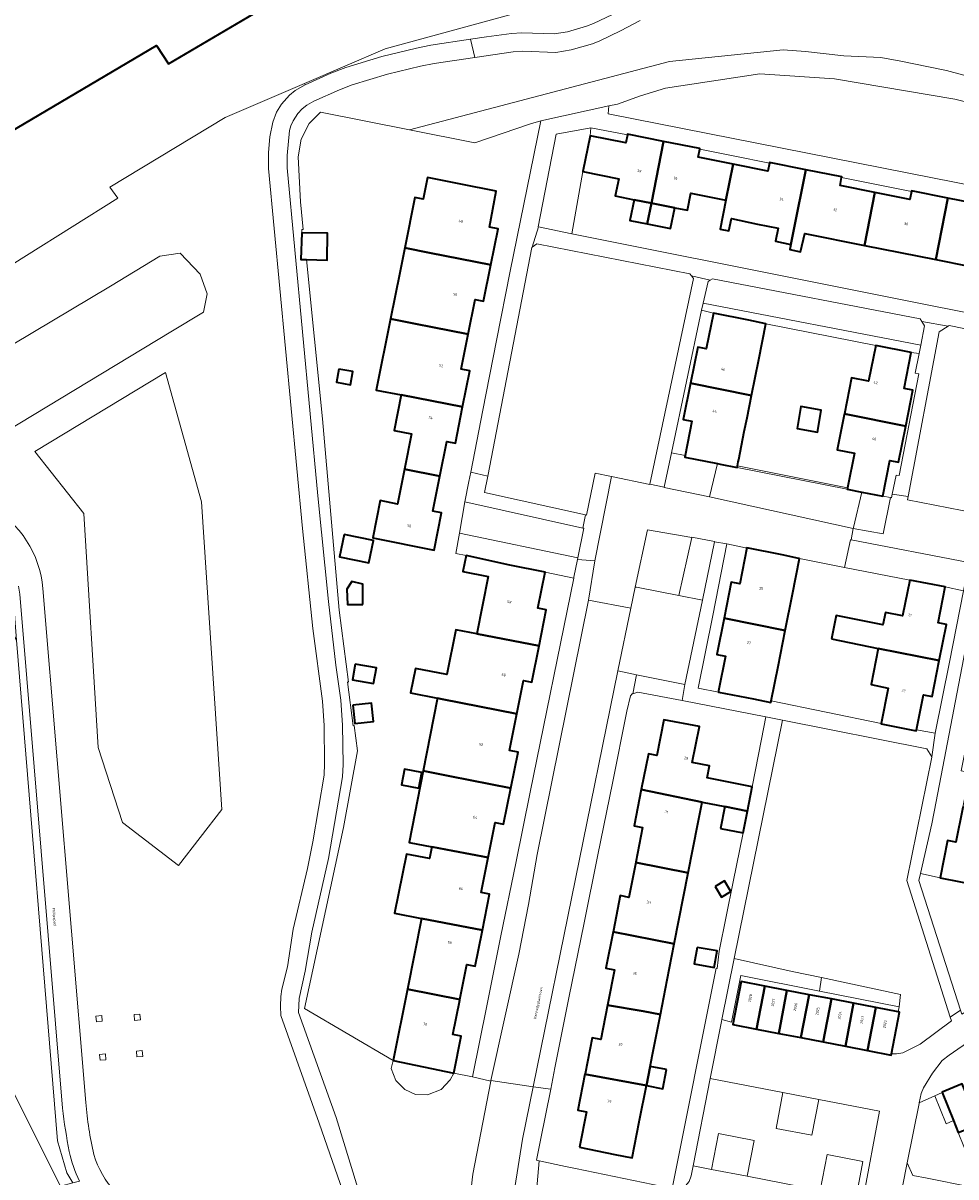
# Model space of a CAD drawing. Header units: metres. Extents: x 197700 to 204338, y 317132 to 325229.
# Tile 1021 of 1056: x 198802 to 198930, y 321686 to 321844. Entities that reach past the tile are written whole.
import ezdxf
from ezdxf.enums import TextEntityAlignment as Align

# ---------------------------------------------------------------- set-up
doc = ezdxf.new("R2010")
doc.units = ezdxf.units.M
for name, color, linetype, lineweight in [('B-WE-GR-BEPLANTING_CULTUUR_BODEMBEDEKKER-GV', 90, 'Continuous', 18), ('B-WE-GR-BEPLANTING_CULTUUR_HEESTERS-GV', 90, 'Continuous', 18), ('B-WE-GR-GROENVOORZIENING-GV', 80, 'Continuous', 18), ('B-WE-IE-TERREINAFSCHEIDING_KUNSTMATIG_HEKWERK-G', 20, 'IE-TERREINAFSCHEIDING-KUNSTMATIG', 18), ('B-WE-IE-TERREINAFSCHEIDING_KUNSTMATIG_MUUR-G', 90, 'IE-TERREINAFSCHEIDING-KUNSTMATIG-DICHT', 18), ('B-WE-KL-ET_HS_LANDELIJK HOOGSPANNINGSNET-GV', 10, 'Continuous', 18), ('B-WE-OG-BEBOUWING-GV', 7, 'Continuous', 35), ('B-WE-OG-BEBOUWING-T18', 10, 'Continuous', 18), ('B-WE-OG-TERREIN_CULTUURSCHEIDING-GV', 7, 'Continuous', 18), ('B-WE-OG-TERREIN_ERF-GV', 7, 'Continuous', 18), ('B-WE-OG-TOPOGRAFIE-T18', 10, 'Continuous', 18), ('B-WE-VH-ONVERHARD-GV', 252, 'Continuous', 18), ('B-WE-VH-VERHARDING_ASFALT-GV', 252, 'Continuous', 18), ('B-WE-VH-VERHARDING_BETONSTRAATSTEEN-GV', 252, 'Continuous', 18), ('B-WE-VH-VERHARDING_SIERBESTRATING-GV', 252, 'Continuous', 18), ('B-WE-VH-VERHARDING_TEGEL-GV', 252, 'Continuous', 18)]:
    doc.layers.add(name, color=color, linetype=linetype, lineweight=lineweight)
doc.styles.add('NLCS-ISO-M200-T18', font='NLCS-ISO.ttf', dxfattribs={"height": 0.36})
doc.linetypes.add('IE-TERREINAFSCHEIDING-KUNSTMATIG', pattern='A,4,[82,NLCS.SHX,S=0.75,R=90,X=0,Y=0],4,-2', length=10)
doc.linetypes.add('IE-TERREINAFSCHEIDING-KUNSTMATIG-DICHT', pattern='A,8,-1,[82,NLCS.SHX,S=0.75,R=90,X=0,Y=0],-1', length=10)

msp = doc.modelspace()

# ---------------------------------------------------------------- linework, layer by layer
at = {"layer": 'B-WE-GR-BEPLANTING_CULTUUR_BODEMBEDEKKER-GV'}
for points in [[(198915.568, 321775.105), (198915.539, 321774.981), (198919.615, 321774.25), (198920.622, 321779.222), (198919.582, 321779.429), (198919.58, 321779.42), (198916.723, 321779.984)], [(198893.395, 321773.752), (198891.646, 321765.79), (198894.858, 321765.165), (198896.504, 321773.14), (198896.512, 321773.179), (198893.404, 321773.793)], [(198915.157, 321773.443), (198914.348, 321769.652), (198923.274, 321767.901), (198928.15, 321766.97), (198930.626, 321766.444), (198931.307, 321769.965), (198931.37, 321770.34), (198915.26, 321773.423)], [(198905.891, 321697.663), (198904.946, 321692.753), (198909.855, 321691.807), (198910.801, 321696.717)], [(198901.012, 321686.177), (198901.957, 321691.087), (198897.047, 321692.032), (198896.102, 321687.123)], [(198915.918, 321683.308), (198916.863, 321688.217), (198911.953, 321689.163), (198911.008, 321684.253)]]:
    msp.add_lwpolyline(points, close=True, dxfattribs=at)
at = {"layer": 'B-WE-GR-BEPLANTING_CULTUUR_HEESTERS-GV'}
for points in [[(198871.542, 321813.537), (198871.496, 321813.501), (198865.434, 321782.136), (198865.004, 321779.911), (198878.826, 321776.845), (198878.957, 321776.816), (198880.156, 321782.551), (198882.385, 321782.097), (198887.655, 321781.025), (198887.662, 321781.058), (198893.637, 321809.236), (198893.359, 321809.601), (198893.141, 321809.887), (198872.147, 321814.012)], [(198901.2, 321803.52), (198903.549, 321803.054), (198918.62, 321800.08), (198923.47, 321799.12), (198924.575, 321798.951), (198924.791, 321800.126), (198894.969, 321805.876), (198894.75, 321804.897), (198896.36, 321804.48)], [(198896.915, 321783.892), (198892.44, 321784.78), (198892.484, 321784.998), (198890.615, 321785.348), (198889.623, 321780.658), (198889.614, 321780.616), (198895.817, 321779.339)], [(198877.242, 321768.322), (198877.73, 321770.722), (198877.781, 321770.972), (198861.551, 321774.339), (198861.062, 321771.55), (198862.47, 321771.3), (198868.45, 321769.95), (198873.29, 321768.99), (198877.216, 321768.192)], [(198911.187, 321713.451), (198921.987, 321711.093), (198921.808, 321709.397), (198921.842, 321709.39), (198921.71, 321708.724), (198921.867, 321708.694), (198920.763, 321702.965), (198921.473, 321702.946), (198922.346, 321703.117), (198924.722, 321704.305), (198928.991, 321707.481), (198928.834, 321707.977), (198922.878, 321726.726), (198926.32, 321743.627), (198926.292, 321743.673), (198925.611, 321744.782), (198905.844, 321748.705), (198905.843, 321748.699), (198899.203, 321716.015), (198907.154, 321714.264)], [(198942.01, 321724.39), (198935.82, 321725.45), (198927.43, 321727.1), (198924.751, 321727.709), (198924.53, 321726.736), (198930.242, 321708.968), (198930.426, 321708.395), (198936.508, 321711.941), (198938.923, 321713.172), (198947.557, 321717.026), (198953.37, 321719.388), (198957.472, 321721.207), (198957, 321721.3), (198948.61, 321722.95)], [(198910.885, 321711.563), (198911.187, 321713.451), (198907.154, 321714.264), (198899.203, 321716.015), (198897.505, 321707.654), (198898.842, 321707.29), (198900.112, 321713.7)], [(198921.808, 321709.397), (198921.987, 321711.093), (198911.187, 321713.451), (198910.885, 321711.563)], [(198860.786, 321700.322), (198852.465, 321702.064), (198852.206, 321700.944), (198852.826, 321699.33), (198854.086, 321698.068), (198855.511, 321697.406), (198857.185, 321697.344), (198859.044, 321698.068), (198860.263, 321699.392)]]:
    msp.add_lwpolyline(points, close=True, dxfattribs=at)
at = {"layer": 'B-WE-GR-GROENVOORZIENING-GV'}
for points in [[(198875.98, 321847.51), (198851.375, 321840.758), (198840.31, 321835.997), (198840.429, 321835.785), (198843.917, 321837.388), (198845.99, 321838.176), (198850.935, 321839.678), (198855.674, 321840.847), (198857.654, 321841.219), (198863.058, 321842.04), (198865.265, 321842.375), (198868.699, 321842.82), (198870.122, 321842.931), (198874.518, 321842.773), (198876.361, 321843.085), (198878.959, 321843.826), (198879.92, 321844.207), (198882.516, 321845.462)], [(198943.978, 321833.537), (198928.304, 321837.744), (198923.602, 321838.714), (198922.064, 321839.025), (198919.331, 321839.563), (198914.219, 321839.791), (198908.983, 321840.387), (198905.928, 321840.587), (198890.366, 321838.994), (198854.695, 321829.643), (198863.666, 321827.866), (198871.295, 321830.447), (198872.713, 321830.851), (198882.022, 321832.938), (198883.239, 321833.133), (198886.384, 321834.302), (198889.798, 321835.355), (198902.747, 321837.288), (198912.969, 321836.606), (198929.44, 321833.82), (198938.167, 321831.701)], [(198794.16, 321710.082), (198806.852, 321684.841), (198808.557, 321685.283), (198808.549, 321685.297), (198807.752, 321686.646), (198806.458, 321691.042), (198800.819, 321759.653), (198799.132, 321762.563), (198798.717, 321765.668)], [(198800.4, 321765.666), (198800.819, 321759.653), (198806.458, 321691.042), (198807.752, 321686.646), (198808.549, 321685.297), (198808.557, 321685.283), (198809.474, 321685.521)], [(198807.148, 321695.515), (198801.279, 321765.977), (198801.134, 321767.081)], [(198837.768, 321403.761), (198836, 321443.162), (198834.52, 321472.286), (198833.665, 321487.683), (198832.733, 321507.388), (198829.262, 321528.952), (198825.75, 321553.878), (198823.641, 321594.156), (198820.432, 321652.817), (198818.953, 321659.809), (198815.584, 321667.519), (198806.852, 321684.841), (198794.16, 321710.082)]]:
    msp.add_lwpolyline(points, dxfattribs=at)
for points in [[(198948.355, 321828.273), (198939.906, 321830.983), (198938.167, 321831.701), (198929.44, 321833.82), (198912.969, 321836.606), (198902.747, 321837.288), (198889.798, 321835.355), (198886.384, 321834.302), (198883.239, 321833.133), (198882.022, 321832.938), (198881.933, 321831.839), (198943.288, 321819.716), (198948.19, 321818.747), (198948.385, 321819.398), (198950.162, 321820.552), (198948.807, 321821.196), (198948.012, 321822.276)], [(198876.95, 321815.386), (198878.48, 321823.9), (198879.46, 321828.81), (198879.582, 321829.885), (198874.824, 321829.018), (198872.348, 321816.331), (198872.371, 321816.326)], [(198784.332, 321790.69), (198784.332, 321788.455), (198791.775, 321785.029), (198795.571, 321785.997), (198821.994, 321801.937), (198826.465, 321804.635), (198826.981, 321807.151), (198826.013, 321809.833), (198823.259, 321812.738), (198820.505, 321812.291), (198813.732, 321808.194)], [(198895.934, 321809.007), (198895.628, 321808.828), (198894.969, 321805.876), (198924.791, 321800.126), (198925.277, 321802.768), (198924.923, 321803.364), (198924.721, 321803.705), (198896.253, 321809.193)], [(198928.524, 321802.71), (198927.304, 321801.928), (198923.045, 321779.35), (198922.965, 321778.924), (198939.84, 321775.642), (198939.907, 321775.973), (198944.509, 321798.596), (198944.373, 321798.849), (198943.914, 321799.708), (198928.677, 321802.808)], [(198810.058, 321777.05), (198812.028, 321744.943), (198815.377, 321734.701), (198823.059, 321728.791), (198828.968, 321736.473), (198826.21, 321778.626), (198821.286, 321796.354), (198803.361, 321785.52)], [(198877.781, 321770.972), (198878.604, 321775.02), (198878.474, 321775.049), (198862.302, 321778.618), (198861.551, 321774.339)], [(198891.646, 321765.79), (198885.819, 321766.924), (198885.639, 321766.959), (198885.049, 321764.066), (198883.283, 321755.451), (198885.81, 321754.938), (198892.468, 321753.588), (198894.858, 321765.165)], [(198929.277, 321693.812), (198928.25, 321693.389), (198926.712, 321697.189), (198924.584, 321696.239), (198924.57, 321696.172), (198922.939, 321688.035), (198923.694, 321686.293), (198925.682, 321685.912), (198931.562, 321684.719), (198932.13, 321684.67), (198933.013, 321684.514), (198929.931, 321692.182)]]:
    msp.add_lwpolyline(points, close=True, dxfattribs=at)
for points in [[(198808.066, 321689.574, -0.0176307), (198807.148, 321695.515)], [(198809.474, 321685.521, -0.0655414), (198808.066, 321689.574)]]:
    msp.add_lwpolyline(points, format="xyb", dxfattribs=at)
at = {"layer": 'B-WE-IE-TERREINAFSCHEIDING_KUNSTMATIG_HEKWERK-G'}
for points in [[(198872.713, 321830.851), (198882.022, 321832.938)], [(198879.46, 321828.81), (198879.582, 321829.885)], [(198876.95, 321815.386), (198878.48, 321823.9)], [(198777.134, 321796.695), (198814.75, 321820.252)], [(198944.919, 321801.796), (198876.95, 321815.386)], [(198903.549, 321803.054), (198918.62, 321800.08)], [(198914.752, 321780.54), (198899.663, 321783.565)], [(198901.672, 321739.567), (198902.962, 321746.088)], [(198899.083, 321726.55), (198900.424, 321733.257)], [(198897.173, 321717.018), (198899.083, 321726.55)], [(198890.71, 321684.523), (198896.724, 321714.707)], [(198860.786, 321700.322), (198863.321, 321699.836)]]:
    msp.add_lwpolyline(points, dxfattribs=at)
at = {"layer": 'B-WE-IE-TERREINAFSCHEIDING_KUNSTMATIG_MUUR-G'}
for points in [[(198908.159, 321770.866), (198914.348, 321769.652)], [(198904.279, 321751.361), (198919.352, 321748.249)]]:
    msp.add_lwpolyline(points, dxfattribs=at)
at = {"layer": 'B-WE-KL-ET_HS_LANDELIJK HOOGSPANNINGSNET-GV'}
for points in [[(198811.726, 321708.148), (198811.798, 321707.352), (198812.595, 321707.423), (198812.523, 321708.22)], [(198816.954, 321708.34), (198817.025, 321707.543), (198817.822, 321707.616), (198817.75, 321708.412)], [(198812.235, 321702.884), (198812.307, 321702.088), (198813.103, 321702.16), (198813.032, 321702.957)], [(198817.271, 321703.331), (198817.343, 321702.533), (198818.14, 321702.606), (198818.068, 321703.402)]]:
    msp.add_lwpolyline(points, close=True, dxfattribs=at)
at = {"layer": 'B-WE-OG-BEBOUWING-GV'}
msp.add_lwpolyline([(198780.575, 321817.909), (198820.03, 321841.17), (198821.69, 321838.69), (198834.865, 321846.46), (198824.43, 321864.23), (198823.88, 321863.91), (198813.94, 321880.76), (198814.49, 321881.08), (198796.203, 321911.833)], dxfattribs=at)
for points in [[(198887.871, 321819.584), (198889.54, 321828.051), (198884.59, 321829.04), (198884.573, 321828.955), (198884.35, 321827.84), (198879.46, 321828.81), (198878.48, 321823.9), (198883.38, 321822.93), (198882.91, 321820.57), (198885.489, 321820.057)], [(198899.056, 321824.921), (198894.27, 321825.88), (198894.481, 321826.965), (198894.5, 321827.06), (198889.54, 321828.051), (198887.871, 321819.584), (198891.066, 321818.949), (198892.82, 321818.6), (198893.29, 321820.95), (198898.08, 321820.001)], [(198909.029, 321824.155), (198904.06, 321825.15), (198904.044, 321825.07), (198903.82, 321823.97), (198899.056, 321824.921), (198898.08, 321820.001), (198897.291, 321816.025), (198898.47, 321815.791), (198898.823, 321817.461), (198902.41, 321816.7), (198905.256, 321816.136), (198904.887, 321814.353), (198906.966, 321813.923), (198907.341, 321815.723)], [(198918.501, 321821.046), (198913.72, 321822), (198913.931, 321823.075), (198913.95, 321823.17), (198909.029, 321824.155), (198907.341, 321815.723), (198906.966, 321813.923), (198906.824, 321813.221), (198908.304, 321812.921), (198908.881, 321815.418), (198917.061, 321813.796)], [(198854.063, 321813.438), (198857.45, 321812.78), (198865.86, 321811.13), (198866.84, 321816.07), (198865.67, 321816.3), (198866.61, 321821.23), (198861.75, 321822.19), (198857.17, 321823.1), (198856.58, 321820.11), (198855.43, 321820.34)], [(198926.832, 321811.859), (198928.51, 321820.271), (198923.52, 321821.27), (198923.5, 321821.169), (198923.29, 321820.09), (198918.501, 321821.046), (198917.061, 321813.796)], [(198885.489, 321820.057), (198884.922, 321817.204), (198887.304, 321816.731), (198887.871, 321819.584)], [(198887.304, 321816.731), (198890.501, 321816.095), (198891.066, 321818.949), (198887.871, 321819.584)], [(198937.969, 321817.157), (198933.18, 321818.11), (198933.392, 321819.197), (198933.41, 321819.29), (198928.51, 321820.271), (198926.832, 321811.859), (198931.385, 321810.956), (198931.09, 321809.46), (198936.05, 321808.47), (198936.827, 321812.316), (198937.01, 321812.28)], [(198840.587, 321811.847), (198843.438, 321811.763), (198843.464, 321815.45), (198839.934, 321815.494), (198839.822, 321811.871)], [(198854.063, 321813.438), (198853.39, 321810.04), (198852.113, 321803.716), (198855.52, 321803.043), (198857.87, 321802.58), (198862.758, 321801.599), (198863.7, 321806.39), (198864.87, 321806.16), (198865.86, 321811.13), (198857.45, 321812.78)], [(198861.983, 321791.643), (198862.97, 321796.58), (198861.8, 321796.82), (198862.758, 321801.599), (198857.87, 321802.58), (198855.52, 321803.043), (198852.113, 321803.716), (198850.139, 321793.945), (198853.587, 321793.319)], [(198901.589, 321793.22), (198902.57, 321798.14), (198903.549, 321803.054), (198901.2, 321803.52), (198896.36, 321804.48), (198895.39, 321799.59), (198894.22, 321799.83), (198893.231, 321794.882)], [(198914.314, 321790.691), (198922.718, 321789), (198923.69, 321793.94), (198922.52, 321794.18), (198923.47, 321799.12), (198918.62, 321800.08), (198917.63, 321795.16), (198915.31, 321795.63)], [(198845.008, 321796.841), (198844.696, 321795.022), (198846.633, 321794.689), (198846.945, 321796.508)], [(198893.231, 321794.882), (198892.24, 321789.92), (198893.42, 321789.69), (198892.484, 321784.998), (198892.44, 321784.78), (198896.915, 321783.892), (198897.28, 321783.82), (198899.621, 321783.356), (198899.663, 321783.565), (198899.769, 321784.098), (198899.835, 321784.43), (198900.6, 321788.26), (198900.98, 321790.166), (198901.589, 321793.22)], [(198858.88, 321782.138), (198859.83, 321786.91), (198861, 321786.68), (198861.983, 321791.643), (198853.587, 321793.319), (198852.61, 321788.4), (198854.96, 321787.94), (198854.004, 321783.131)], [(198910.656, 321788.425), (198911.15, 321791.211), (198908.355, 321791.706), (198907.822, 321788.693), (198910.616, 321788.198)], [(198922.718, 321789), (198914.314, 321790.691), (198914.291, 321790.578), (198913.732, 321787.805), (198913.32, 321785.76), (198915.69, 321785.29), (198914.751, 321780.538), (198914.723, 321780.397), (198914.72, 321780.38), (198916.723, 321779.984), (198919.58, 321779.42), (198919.582, 321779.429), (198920.55, 321784.32), (198921.749, 321784.08), (198921.75, 321784.08)], [(198854.004, 321783.131), (198853.05, 321778.33), (198850.7, 321778.8), (198849.69, 321773.71), (198858.09, 321772.01), (198859.1, 321777.12), (198857.92, 321777.35), (198858.88, 321782.138)], [(198845.739, 321774.154), (198845.108, 321771.111), (198849.156, 321770.272), (198849.787, 321773.315)], [(198908.159, 321770.866), (198908.057, 321770.887), (198905.81, 321771.36), (198900.96, 321772.31), (198899.98, 321767.4), (198898.81, 321767.63), (198897.822, 321762.692), (198906.205, 321761.021), (198907.19, 321765.97)], [(198863.925, 321760.558), (198872.48, 321758.88), (198873.46, 321763.83), (198872.31, 321764.06), (198873.29, 321768.99), (198868.45, 321769.95), (198862.47, 321771.3), (198862.03, 321769.1), (198865.5, 321768.4)], [(198848.329, 321764.573), (198848.311, 321767.349), (198846.809, 321767.701), (198846.111, 321766.663), (198846.189, 321764.581)], [(198912.56, 321759.87), (198918.958, 321758.54), (198927.33, 321756.879), (198928.32, 321761.8), (198927.16, 321762.04), (198928.15, 321766.97), (198923.274, 321767.901), (198922.29, 321763), (198919.94, 321763.47), (198919.607, 321761.798), (198913.18, 321763.051)], [(198897.822, 321762.692), (198896.83, 321757.73), (198898.02, 321757.49), (198897.073, 321752.724), (198897.04, 321752.56), (198901.88, 321751.61), (198904.236, 321751.148), (198904.279, 321751.361), (198905.22, 321756.07), (198906.205, 321761.021)], [(198872.48, 321758.88), (198863.925, 321760.558), (198861.07, 321761.095), (198859.84, 321754.95), (198855.533, 321755.809), (198854.866, 321752.465), (198858.55, 321751.73), (198859.17, 321751.6), (198869.414, 321749.56), (198870.33, 321754.16), (198871.49, 321753.92)], [(198918.958, 321758.54), (198917.97, 321753.58), (198920.32, 321753.11), (198919.352, 321748.249), (198919.34, 321748.19), (198924.17, 321747.24), (198924.195, 321747.365), (198925.16, 321752.17), (198926.34, 321751.93), (198927.33, 321756.879)], [(198847.275, 321756.4), (198846.891, 321754.222), (198849.784, 321753.711), (198850.168, 321755.89)], [(198860.25, 321741.05), (198868.583, 321739.383), (198869.58, 321744.34), (198868.42, 321744.57), (198869.37, 321749.339), (198869.414, 321749.56), (198859.17, 321751.6), (198858.55, 321751.73), (198858.51, 321751.531), (198856.56, 321741.76)], [(198846.944, 321750.769), (198847.229, 321748.258), (198849.772, 321748.547), (198849.487, 321751.058)], [(198886.472, 321739.18), (198894.837, 321737.461), (198897.926, 321736.85), (198901.014, 321736.239), (198901.672, 321739.567), (198895.495, 321740.789), (198895.82, 321742.43), (198893.47, 321742.9), (198894.45, 321747.85), (198889.59, 321748.76), (198888.62, 321743.88), (198887.45, 321744.11)], [(198856.396, 321741.525), (198854.036, 321741.984), (198853.618, 321739.834), (198855.978, 321739.375)], [(198857.786, 321731.326), (198860.65, 321730.81), (198865.48, 321729.872), (198866.44, 321734.67), (198867.6, 321734.44), (198868.583, 321739.383), (198860.25, 321741.05), (198856.56, 321741.76), (198854.683, 321731.958)], [(198894.837, 321737.461), (198886.472, 321739.18), (198885.49, 321734.23), (198886.66, 321733.99), (198885.722, 321729.241), (198885.713, 321729.193), (198892.919, 321727.77), (198894.247, 321734.479)], [(198897.336, 321733.868), (198900.424, 321733.257), (198901.014, 321736.239), (198897.926, 321736.85)], [(198935.82, 321725.45), (198942.01, 321724.39), (198942.546, 321727.085), (198942.663, 321727.676), (198940.911, 321728.024), (198940.644, 321728.077), (198938.385, 321728.526), (198936.491, 321728.902), (198936.81, 321730.54), (198936.588, 321730.584), (198934.43, 321731.01), (198935.386, 321735.801), (198930.549, 321736.759), (198930.547, 321736.747), (198929.6, 321731.99), (198928.43, 321732.22), (198927.43, 321727.1)], [(198865.48, 321729.872), (198860.65, 321730.81), (198857.786, 321731.326), (198857.46, 321729.73), (198854.28, 321730.36), (198852.65, 321722.25), (198856.36, 321721.54), (198864.701, 321719.933), (198865.69, 321724.87), (198864.53, 321725.1)], [(198890.996, 321718.051), (198892.919, 321727.77), (198885.713, 321729.193), (198884.77, 321724.42), (198883.6, 321724.65), (198882.661, 321719.875), (198882.626, 321719.699)], [(198896.61, 321725.907), (198897.494, 321724.447), (198898.753, 321725.209), (198897.869, 321726.669)], [(198864.701, 321719.933), (198856.36, 321721.54), (198854.416, 321711.819), (198861.6, 321710.4), (198862.56, 321715.2), (198863.71, 321714.97), (198864.655, 321719.706)], [(198890.996, 321718.051), (198882.626, 321719.699), (198881.64, 321714.69), (198882.8, 321714.47), (198881.897, 321709.878), (198881.854, 321709.661), (198886.74, 321708.81), (198889.093, 321708.378), (198890.02, 321713.12)], [(198894.137, 321717.561), (198893.736, 321715.293), (198896.468, 321714.814), (198896.868, 321717.08)], [(198852.465, 321702.064), (198860.786, 321700.322), (198861.81, 321705.41), (198860.65, 321705.64), (198861.586, 321710.329), (198861.6, 321710.4), (198854.416, 321711.819)], [(198902.273, 321706.356), (198903.405, 321712.248), (198900.159, 321712.873), (198899.025, 321706.981)], [(198903.405, 321712.248), (198902.273, 321706.356), (198905.314, 321705.77), (198906.445, 321711.663)], [(198908.357, 321705.184), (198909.495, 321711.076), (198906.445, 321711.663), (198905.314, 321705.77)], [(198909.495, 321711.076), (198908.357, 321705.184), (198911.407, 321704.597), (198912.539, 321710.49)], [(198914.448, 321704.012), (198915.58, 321709.904), (198912.539, 321710.49), (198911.407, 321704.597)], [(198878.76, 321700.19), (198887.176, 321698.629), (198887.694, 321701.247), (198888.15, 321703.55), (198889.093, 321708.378), (198886.74, 321708.81), (198881.854, 321709.661), (198880.92, 321704.91), (198879.74, 321705.14), (198878.771, 321700.247)], [(198917.491, 321703.426), (198918.621, 321709.319), (198915.58, 321709.904), (198914.448, 321704.012)], [(198917.491, 321703.426), (198920.732, 321702.802), (198920.763, 321702.965), (198921.867, 321708.694), (198921.71, 321708.724), (198918.621, 321709.319)], [(198889.929, 321700.805), (198887.694, 321701.247), (198887.176, 321698.629), (198889.411, 321698.187)], [(198878, 321690.15), (198882.85, 321689.18), (198885.217, 321688.707), (198886.19, 321693.65), (198886.198, 321693.688), (198886.233, 321693.869), (198887.176, 321698.629), (198878.76, 321700.19), (198877.78, 321695.24), (198878.96, 321695)], [(198932.749, 321693.301), (198930.453, 321698.844), (198927.713, 321697.71), (198927.738, 321697.647), (198929.277, 321693.812), (198929.931, 321692.182)]]:
    msp.add_lwpolyline(points, close=True, dxfattribs=at)
at = {"layer": 'B-WE-OG-TERREIN_CULTUURSCHEIDING-GV'}
for points in [[(198886.337, 321844.626), (198883.651, 321843.21), (198880.798, 321841.832), (198879.784, 321841.431), (198876.881, 321840.603), (198874.767, 321840.243), (198870.22, 321840.406), (198868.909, 321840.307), (198863.665, 321839.545), (198858.111, 321838.738), (198856.209, 321838.38), (198851.69, 321837.268)], [(198862.615, 321679.761), (198863.388, 321686.452), (198865.848, 321699.225), (198863.321, 321699.836), (198860.786, 321700.322), (198860.263, 321699.392), (198859.044, 321698.068), (198857.185, 321697.344), (198855.511, 321697.406), (198854.086, 321698.068), (198852.826, 321699.33), (198852.206, 321700.944), (198852.465, 321702.064), (198840.321, 321709.17), (198845.669, 321734), (198847.57, 321744.496), (198847.118, 321747.979), (198846.964, 321747.953), (198846.206, 321753.941), (198846.348, 321753.911), (198845.065, 321763.791), (198842.794, 321789.995), (198840.587, 321811.847), (198839.822, 321811.871), (198839.934, 321815.494), (198839.949, 321815.971), (198840.145, 321815.965), (198839.752, 321819.774), (198839.47, 321825.93), (198839.85, 321828.35), (198840.97, 321830.49), (198842.49, 321832.06), (198854.695, 321829.643), (198890.366, 321838.994), (198905.928, 321840.587), (198908.983, 321840.387), (198914.219, 321839.791), (198919.331, 321839.563), (198922.064, 321839.025), (198923.602, 321838.714), (198928.304, 321837.744), (198943.978, 321833.537)], [(198851.69, 321837.268), (198846.827, 321835.792), (198845.096, 321835.135), (198841.618, 321833.553), (198840.63, 321833.002), (198840.012, 321832.52), (198839.416, 321831.861), (198838.755, 321830.875), (198838.433, 321830.186), (198838.283, 321829.558), (198837.938, 321826.112), (198837.922, 321824.438), (198842.136, 321779.471), (198843.591, 321764.971), (198844.623, 321756.234), (198845.307, 321751.453), (198845.512, 321748.008), (198845.597, 321742.621), (198845.515, 321740.938), (198843.588, 321729.739), (198841.304, 321719.635), (198840.396, 321714.306), (198839.585, 321710.548), (198839.51, 321708.652), (198844.635, 321694.254), (198851.467, 321672.036)], [(198849.901, 321671.663), (198842.329, 321693.466), (198837.063, 321708.207), (198837.016, 321709.522), (198837.076, 321710.837), (198837.211, 321711.835), (198837.975, 321714.881), (198838.781, 321720.065), (198840.722, 321728.378), (198841.471, 321732.047), (198842.997, 321741.159), (198843.077, 321742.785), (198842.99, 321747.979), (198842.787, 321751.299), (198841.443, 321761.259), (198840.021, 321774.964), (198835.399, 321824.342), (198835.368, 321826.539), (198835.556, 321828.685), (198835.962, 321830.67), (198836.469, 321832.035), (198837.146, 321833.142), (198838.278, 321834.399), (198839.059, 321835.01), (198840.429, 321835.785), (198840.31, 321835.997), (198829.44, 321831.32), (198813.641, 321821.793), (198814.75, 321820.252), (198777.134, 321796.695)], [(198804.46, 321766.741), (198810.329, 321696.279)]]:
    msp.add_lwpolyline(points, dxfattribs=at)
for points in [[(198784.332, 321790.69), (198813.732, 321808.194), (198820.505, 321812.291), (198823.259, 321812.738), (198826.013, 321809.833), (198826.981, 321807.151), (198826.465, 321804.635), (198821.994, 321801.937), (198795.571, 321785.997), (198791.775, 321785.029), (198784.332, 321788.455)], [(198810.058, 321777.05), (198803.361, 321785.52), (198821.286, 321796.354), (198826.21, 321778.626), (198828.968, 321736.473), (198823.059, 321728.791), (198815.377, 321734.701), (198812.028, 321744.943)], [(198811.726, 321708.148), (198812.523, 321708.22), (198812.595, 321707.423), (198811.798, 321707.352)], [(198816.954, 321708.34), (198817.75, 321708.412), (198817.822, 321707.616), (198817.025, 321707.543)], [(198812.235, 321702.884), (198813.032, 321702.957), (198813.103, 321702.16), (198812.307, 321702.088)], [(198817.271, 321703.331), (198818.068, 321703.402), (198818.14, 321702.606), (198817.343, 321702.533)]]:
    msp.add_lwpolyline(points, close=True, dxfattribs=at)
for points in [[(198797.178, 321778.045, -0.2491575), (198804.46, 321766.741)], [(198810.329, 321696.279, 0.0343369), (198811.433, 321689.168)], [(198811.433, 321689.168, 0.1187495), (198814.391, 321684.059)]]:
    msp.add_lwpolyline(points, format="xyb", dxfattribs=at)
at = {"layer": 'B-WE-OG-TERREIN_ERF-GV'}
for points in [[(198777.134, 321796.695), (198814.75, 321820.252), (198813.641, 321821.793), (198829.44, 321831.32), (198840.31, 321835.997), (198851.375, 321840.758), (198875.98, 321847.51), (198912.479, 321873.405), (198892.064, 321902.529), (198886.687, 321904.841), (198886.652, 321904.892), (198877.318, 321918.37), (198869.903, 321928.717), (198863.377, 321934.617), (198844.712, 321951.546), (198840.529, 321954.242), (198821.01, 321965.518), (198818.032, 321967.068), (198804.306, 321974.72), (198800.067, 321976.563)], [(198796.203, 321911.833), (198814.49, 321881.08), (198813.94, 321880.76), (198823.88, 321863.91), (198824.43, 321864.23), (198834.865, 321846.46), (198821.69, 321838.69), (198820.03, 321841.17), (198780.575, 321817.909)], [(198931.385, 321810.956), (198926.832, 321811.859), (198917.061, 321813.796), (198908.881, 321815.418), (198908.304, 321812.921), (198906.824, 321813.221), (198906.966, 321813.923), (198904.887, 321814.353), (198905.256, 321816.136), (198902.41, 321816.7), (198898.823, 321817.461), (198898.47, 321815.791), (198897.291, 321816.025), (198898.08, 321820.001), (198893.29, 321820.95), (198892.82, 321818.6), (198891.066, 321818.949), (198890.501, 321816.095), (198887.304, 321816.731), (198884.922, 321817.204), (198885.489, 321820.057), (198882.91, 321820.57), (198883.38, 321822.93), (198878.48, 321823.9), (198876.95, 321815.386), (198944.919, 321801.796)]]:
    msp.add_lwpolyline(points, dxfattribs=at)
for points in [[(198863.104, 321782.718), (198864.764, 321791.221), (198866.639, 321800.75), (198868.508, 321810.26), (198872.713, 321830.851), (198871.295, 321830.447), (198863.666, 321827.866), (198854.695, 321829.643), (198842.49, 321832.06), (198840.97, 321830.49), (198839.85, 321828.35), (198839.47, 321825.93), (198839.752, 321819.774), (198840.145, 321815.965), (198839.949, 321815.971), (198839.934, 321815.494), (198843.464, 321815.45), (198843.438, 321811.763), (198840.587, 321811.847), (198842.794, 321789.995), (198845.065, 321763.791), (198846.348, 321753.911), (198846.206, 321753.941), (198846.964, 321747.953), (198847.118, 321747.979), (198847.57, 321744.496), (198845.669, 321734), (198840.321, 321709.17), (198852.465, 321702.064), (198854.416, 321711.819), (198856.36, 321721.54), (198852.65, 321722.25), (198854.28, 321730.36), (198857.46, 321729.73), (198857.786, 321731.326), (198854.683, 321731.958), (198856.56, 321741.76), (198858.51, 321751.531), (198858.55, 321751.73), (198854.866, 321752.465), (198855.533, 321755.809), (198859.84, 321754.95), (198861.07, 321761.095), (198863.925, 321760.558), (198865.5, 321768.4), (198862.03, 321769.1), (198862.47, 321771.3), (198861.062, 321771.55), (198861.551, 321774.339), (198862.302, 321778.618), (198862.853, 321781.43)], [(198879.46, 321828.81), (198884.35, 321827.84), (198884.573, 321828.955), (198879.582, 321829.885)], [(198899.056, 321824.921), (198903.82, 321823.97), (198904.044, 321825.07), (198899.07, 321826.055), (198894.481, 321826.965), (198894.27, 321825.88)], [(198862.758, 321801.599), (198861.8, 321796.82), (198862.97, 321796.58), (198861.983, 321791.643), (198861, 321786.68), (198859.83, 321786.91), (198858.88, 321782.138), (198857.92, 321777.35), (198859.1, 321777.12), (198858.09, 321772.01), (198849.69, 321773.71), (198850.7, 321778.8), (198853.05, 321778.33), (198854.004, 321783.131), (198854.96, 321787.94), (198852.61, 321788.4), (198853.587, 321793.319), (198850.139, 321793.945), (198852.113, 321803.716), (198853.39, 321810.04), (198854.063, 321813.438), (198855.43, 321820.34), (198856.58, 321820.11), (198857.17, 321823.1), (198861.75, 321822.19), (198866.61, 321821.23), (198865.67, 321816.3), (198866.84, 321816.07), (198865.86, 321811.13), (198864.87, 321806.16), (198863.7, 321806.39)], [(198918.501, 321821.046), (198923.29, 321820.09), (198923.5, 321821.169), (198913.931, 321823.075), (198913.72, 321822)], [(198890.615, 321785.348), (198892.484, 321784.998), (198893.42, 321789.69), (198892.24, 321789.92), (198893.231, 321794.882), (198894.22, 321799.83), (198895.39, 321799.59), (198896.36, 321804.48), (198894.75, 321804.897)], [(198902.57, 321798.14), (198901.589, 321793.22), (198900.98, 321790.166), (198900.6, 321788.26), (198899.835, 321784.43), (198899.769, 321784.098), (198899.663, 321783.565), (198899.621, 321783.356), (198914.72, 321780.38), (198914.723, 321780.397), (198914.751, 321780.538), (198915.69, 321785.29), (198913.32, 321785.76), (198913.732, 321787.805), (198914.291, 321790.578), (198914.314, 321790.691), (198915.31, 321795.63), (198917.63, 321795.16), (198918.62, 321800.08), (198903.549, 321803.054)], [(198845.008, 321796.841), (198846.945, 321796.508), (198846.633, 321794.689), (198844.696, 321795.022)], [(198911.15, 321791.211), (198910.656, 321788.425), (198910.616, 321788.198), (198907.822, 321788.693), (198908.355, 321791.706)], [(198845.739, 321774.154), (198849.787, 321773.315), (198849.156, 321770.272), (198845.108, 321771.111)], [(198898.194, 321772.87), (198896.274, 321763.06), (198894.294, 321753.1), (198897.04, 321752.56), (198897.073, 321752.724), (198898.02, 321757.49), (198896.83, 321757.73), (198897.822, 321762.692), (198898.81, 321767.63), (198899.98, 321767.4), (198900.96, 321772.31), (198900.768, 321772.349)], [(198918.958, 321758.54), (198912.56, 321759.87), (198913.18, 321763.051), (198919.607, 321761.798), (198919.94, 321763.47), (198922.29, 321763), (198923.274, 321767.901), (198914.348, 321769.652), (198908.159, 321770.866), (198907.19, 321765.97), (198906.205, 321761.021), (198905.22, 321756.07), (198904.279, 321751.361), (198919.352, 321748.249), (198920.32, 321753.11), (198917.97, 321753.58)], [(198861.586, 321710.329), (198860.65, 321705.64), (198861.81, 321705.41), (198860.786, 321700.322), (198863.321, 321699.836), (198865.296, 321709.554), (198867.245, 321719.147), (198869.27, 321729.103), (198871.249, 321738.835), (198877.216, 321768.192), (198873.29, 321768.99), (198872.31, 321764.06), (198873.46, 321763.83), (198872.48, 321758.88), (198871.49, 321753.92), (198870.33, 321754.16), (198869.414, 321749.56), (198869.37, 321749.339), (198868.42, 321744.57), (198869.58, 321744.34), (198868.583, 321739.383), (198867.6, 321734.44), (198866.44, 321734.67), (198865.48, 321729.872), (198864.53, 321725.1), (198865.69, 321724.87), (198864.701, 321719.933), (198864.655, 321719.706), (198863.71, 321714.97), (198862.56, 321715.2), (198861.6, 321710.4)], [(198848.329, 321764.573), (198846.189, 321764.581), (198846.111, 321766.663), (198846.809, 321767.701), (198848.311, 321767.349)], [(198928.15, 321766.97), (198927.16, 321762.04), (198928.32, 321761.8), (198927.33, 321756.879), (198926.34, 321751.93), (198925.16, 321752.17), (198924.195, 321747.365), (198926.766, 321746.92), (198928.738, 321756.68), (198930.626, 321766.444)], [(198850.168, 321755.89), (198849.784, 321753.711), (198846.891, 321754.222), (198847.275, 321756.4)], [(198930.63, 321757.062), (198926.876, 321737.539), (198926.298, 321734.515), (198924.751, 321727.709), (198927.43, 321727.1), (198928.43, 321732.22), (198929.6, 321731.99), (198930.547, 321736.747), (198930.549, 321736.759), (198931.5, 321741.54), (198930.33, 321741.77), (198931.317, 321746.745), (198932.3, 321751.7), (198933.46, 321751.46), (198934.44, 321756.39)], [(198874.063, 321698.108), (198872.665, 321691.137), (198872.11, 321688.368), (198872.479, 321688.291), (198876.097, 321687.54), (198877.48, 321687.255), (198890.71, 321684.523), (198896.724, 321714.707), (198896.877, 321714.687), (198897.173, 321717.018), (198899.083, 321726.55), (198900.424, 321733.257), (198897.336, 321733.868), (198897.926, 321736.85), (198894.837, 321737.461), (198894.247, 321734.479), (198892.919, 321727.77), (198890.996, 321718.051), (198890.02, 321713.12), (198889.093, 321708.378), (198888.15, 321703.55), (198887.694, 321701.247), (198889.929, 321700.805), (198889.411, 321698.187), (198887.176, 321698.629), (198886.233, 321693.869), (198886.198, 321693.688), (198886.19, 321693.65), (198885.217, 321688.707), (198882.85, 321689.18), (198878, 321690.15), (198878.96, 321695), (198877.78, 321695.24), (198878.76, 321700.19), (198878.771, 321700.247), (198879.74, 321705.14), (198880.92, 321704.91), (198881.854, 321709.661), (198881.897, 321709.878), (198882.8, 321714.47), (198881.64, 321714.69), (198882.626, 321719.699), (198882.661, 321719.875), (198883.6, 321724.65), (198884.77, 321724.42), (198885.713, 321729.193), (198885.722, 321729.241), (198886.66, 321733.99), (198885.49, 321734.23), (198886.472, 321739.18), (198887.45, 321744.11), (198888.62, 321743.88), (198889.59, 321748.76), (198894.45, 321747.85), (198893.47, 321742.9), (198895.82, 321742.43), (198895.495, 321740.789), (198901.672, 321739.567), (198902.962, 321746.088), (198903.53, 321749.162), (198892.082, 321751.381), (198886.001, 321752.56), (198885.321, 321752.325), (198885.24, 321752.297), (198884.986, 321752.021), (198884.512, 321749.951), (198882.531, 321740.09), (198880.531, 321730.225), (198878.614, 321720.686), (198876.612, 321710.854), (198874.648, 321701.028)], [(198849.487, 321751.058), (198849.772, 321748.547), (198847.229, 321748.258), (198846.944, 321750.769)], [(198856.396, 321741.525), (198855.978, 321739.375), (198853.618, 321739.834), (198854.036, 321741.984)], [(198896.61, 321725.907), (198897.869, 321726.669), (198898.753, 321725.209), (198897.494, 321724.447)], [(198894.137, 321717.561), (198896.868, 321717.08), (198896.468, 321714.814), (198893.736, 321715.293)]]:
    msp.add_lwpolyline(points, close=True, dxfattribs=at)
at = {"layer": 'B-WE-VH-ONVERHARD-GV'}
msp.add_lwpolyline([(198882.516, 321845.462), (198879.92, 321844.207), (198878.959, 321843.826), (198876.361, 321843.085), (198874.518, 321842.773), (198870.122, 321842.931), (198868.699, 321842.82), (198865.265, 321842.375), (198863.058, 321842.04), (198863.665, 321839.545), (198868.909, 321840.307), (198870.22, 321840.406), (198874.767, 321840.243), (198876.881, 321840.603), (198879.784, 321841.431), (198880.798, 321841.832), (198883.651, 321843.21), (198886.337, 321844.626)], dxfattribs=at)
at = {"layer": 'B-WE-VH-VERHARDING_ASFALT-GV'}
for points in [[(198851.467, 321672.036), (198844.635, 321694.254), (198839.51, 321708.652), (198839.585, 321710.548), (198840.396, 321714.306), (198841.304, 321719.635), (198843.588, 321729.739), (198845.515, 321740.938), (198845.597, 321742.621), (198845.512, 321748.008), (198845.307, 321751.453), (198844.623, 321756.234), (198843.591, 321764.971), (198842.136, 321779.471), (198837.922, 321824.438), (198837.938, 321826.112), (198838.283, 321829.558), (198838.433, 321830.186), (198838.755, 321830.875), (198839.416, 321831.861), (198840.012, 321832.52), (198840.63, 321833.002), (198841.618, 321833.553), (198845.096, 321835.135), (198846.827, 321835.792), (198851.69, 321837.268), (198856.209, 321838.38), (198858.111, 321838.738), (198863.665, 321839.545), (198863.058, 321842.04), (198857.654, 321841.219), (198855.674, 321840.847), (198850.935, 321839.678), (198845.99, 321838.176), (198843.917, 321837.388), (198840.429, 321835.785), (198839.059, 321835.01), (198838.278, 321834.399), (198837.146, 321833.142), (198836.469, 321832.035), (198835.962, 321830.67), (198835.556, 321828.685), (198835.368, 321826.539), (198835.399, 321824.342), (198840.021, 321774.964), (198841.443, 321761.259), (198842.787, 321751.299), (198842.99, 321747.979), (198843.077, 321742.785), (198842.997, 321741.159), (198841.471, 321732.047), (198840.722, 321728.378), (198838.781, 321720.065), (198837.975, 321714.881), (198837.211, 321711.835), (198837.076, 321710.837), (198837.016, 321709.522), (198837.063, 321708.207), (198842.329, 321693.466), (198849.901, 321671.663)], [(198920.345, 321675.028), (198922.939, 321688.035), (198924.57, 321696.172), (198924.584, 321696.239), (198924.857, 321697.547), (198925.153, 321698.31), (198926.38, 321700.321), (198927.713, 321702.033), (198928.692, 321702.789), (198931.802, 321704.913), (198937.063, 321708.211), (198939.074, 321709.302), (198941.451, 321710.448), (198972.149, 321723.858), (198991.184, 321731.547), (198999.673, 321735.428), (199010.081, 321740.186)], [(198917.491, 321703.426), (198914.448, 321704.012), (198911.407, 321704.597), (198908.357, 321705.184), (198905.314, 321705.77), (198902.273, 321706.356), (198899.025, 321706.981), (198900.159, 321712.873), (198903.405, 321712.248), (198906.445, 321711.663), (198909.495, 321711.076), (198912.539, 321710.49), (198915.58, 321709.904), (198918.621, 321709.319), (198921.71, 321708.724), (198921.842, 321709.39), (198921.808, 321709.397), (198910.885, 321711.563), (198900.112, 321713.7), (198898.842, 321707.29), (198897.505, 321707.654), (198897.451, 321707.39), (198895.931, 321699.58), (198905.891, 321697.663), (198910.801, 321696.717), (198919.147, 321695.11), (198916.9, 321683.119)], [(198930.242, 321708.968), (198928.834, 321707.977), (198928.991, 321707.481), (198924.722, 321704.305), (198922.346, 321703.117), (198921.473, 321702.946), (198920.763, 321702.965), (198920.732, 321702.802), (198917.491, 321703.426)], [(198865.869, 321699.322), (198865.848, 321699.225), (198863.388, 321686.452), (198862.615, 321679.761), (198862.216, 321674.722), (198862.105, 321670.066), (198862.286, 321667.574)], [(198876.16, 321603.329), (198875.117, 321603.984), (198874.638, 321604.568), (198874.297, 321605.252), (198873.961, 321606.345), (198873.409, 321608.949), (198870.674, 321637.618), (198868.951, 321653.663), (198868.098, 321662.452), (198868.049, 321670.943), (198868.344, 321677.548), (198868.536, 321679.928), (198869.167, 321684.664), (198870.199, 321691.25), (198871.669, 321698.462), (198865.869, 321699.322)], [(198890.71, 321684.523), (198877.48, 321687.255), (198876.097, 321687.54), (198872.479, 321688.291), (198872.13, 321684.107)], [(198911.008, 321684.253), (198901.012, 321686.177), (198896.102, 321687.123), (198893.601, 321687.604), (198893.336, 321686.243), (198893.051, 321685.444)]]:
    msp.add_lwpolyline(points, dxfattribs=at)
msp.add_lwpolyline([(198879.257, 321765.137), (198872.195, 321730.285), (198871.004, 321723.447), (198869.681, 321716.634), (198865.869, 321699.322), (198871.669, 321698.462), (198883.283, 321755.451), (198885.049, 321764.066)], close=True, dxfattribs=at)
at = {"layer": 'B-WE-VH-VERHARDING_BETONSTRAATSTEEN-GV'}
for points in [[(198897.28, 321783.82), (198896.915, 321783.892), (198895.817, 321779.339), (198915.539, 321774.981), (198915.568, 321775.105), (198916.723, 321779.984), (198914.72, 321780.38), (198899.621, 321783.356)], [(198882.385, 321782.097), (198880.156, 321782.551), (198878.957, 321776.816), (198878.826, 321776.845), (198878.474, 321775.049), (198878.604, 321775.02), (198877.781, 321770.972), (198877.73, 321770.722), (198880.122, 321770.551)], [(198914.348, 321769.652), (198915.157, 321773.443), (198915.26, 321773.423), (198915.539, 321774.981), (198895.817, 321779.339), (198889.614, 321780.616), (198889.623, 321780.658), (198887.662, 321781.058), (198887.655, 321781.025), (198882.385, 321782.097), (198880.122, 321770.551), (198879.257, 321765.137), (198885.049, 321764.066), (198885.639, 321766.959), (198887.327, 321774.802), (198893.395, 321773.752), (198893.404, 321773.793), (198896.512, 321773.179), (198896.504, 321773.14), (198898.194, 321772.87), (198900.768, 321772.349), (198900.96, 321772.31), (198905.81, 321771.36), (198908.057, 321770.887), (198908.159, 321770.866)], [(198885.819, 321766.924), (198891.646, 321765.79), (198893.395, 321773.752), (198887.327, 321774.802), (198885.639, 321766.959)]]:
    msp.add_lwpolyline(points, close=True, dxfattribs=at)
at = {"layer": 'B-WE-VH-VERHARDING_SIERBESTRATING-GV'}
msp.add_lwpolyline([(198924.575, 321798.951), (198923.47, 321799.12), (198922.52, 321794.18), (198923.69, 321793.94), (198922.718, 321789), (198921.75, 321784.08), (198921.749, 321784.08), (198920.55, 321784.32), (198919.582, 321779.429), (198920.622, 321779.222), (198920.775, 321779.191), (198920.877, 321779.703), (198921.397, 321782.313), (198921.838, 321782.242), (198924.53, 321796.206), (198924.034, 321796.259)], close=True, dxfattribs=at)
at = {"layer": 'B-WE-VH-VERHARDING_TEGEL-GV'}
for points in [[(198943.288, 321819.716), (198881.933, 321831.839), (198882.022, 321832.938), (198872.713, 321830.851), (198868.508, 321810.26), (198866.639, 321800.75), (198864.764, 321791.221), (198863.104, 321782.718), (198865.434, 321782.136), (198871.496, 321813.501), (198871.542, 321813.537), (198872.371, 321816.326), (198872.348, 321816.331), (198874.824, 321829.018), (198879.582, 321829.885), (198884.573, 321828.955), (198884.59, 321829.04), (198889.54, 321828.051), (198894.5, 321827.06), (198894.481, 321826.965), (198899.07, 321826.055), (198904.044, 321825.07), (198904.06, 321825.15), (198909.029, 321824.155), (198913.95, 321823.17), (198913.931, 321823.075), (198923.5, 321821.169), (198923.52, 321821.27), (198928.51, 321820.271), (198933.41, 321819.29)], [(198801.134, 321767.081), (198801.279, 321765.977), (198807.148, 321695.515)], [(198810.329, 321696.279), (198804.46, 321766.741)], [(198931.802, 321704.913), (198928.692, 321702.789), (198927.713, 321702.033), (198926.38, 321700.321), (198925.153, 321698.31), (198924.857, 321697.547), (198924.584, 321696.239), (198926.712, 321697.189), (198927.738, 321697.647), (198927.713, 321697.71), (198930.453, 321698.844)], [(198925.682, 321685.912), (198923.694, 321686.293), (198922.939, 321688.035), (198920.345, 321675.028)]]:
    msp.add_lwpolyline(points, dxfattribs=at)
for points in [[(198944.373, 321798.849), (198944.919, 321801.796), (198876.95, 321815.386), (198872.371, 321816.326), (198871.542, 321813.537), (198872.147, 321814.012), (198893.141, 321809.887), (198893.359, 321809.601), (198895.934, 321809.007), (198896.253, 321809.193), (198924.721, 321803.705), (198924.923, 321803.364), (198928.524, 321802.71), (198928.677, 321802.808), (198943.914, 321799.708)], [(198894.75, 321804.897), (198894.969, 321805.876), (198895.628, 321808.828), (198895.934, 321809.007), (198893.359, 321809.601), (198893.637, 321809.236), (198887.662, 321781.058), (198889.623, 321780.658), (198890.615, 321785.348)], [(198923.045, 321779.35), (198927.304, 321801.928), (198928.524, 321802.71), (198924.923, 321803.364), (198925.277, 321802.768), (198924.791, 321800.126), (198924.575, 321798.951), (198924.034, 321796.259), (198924.53, 321796.206), (198921.838, 321782.242), (198921.397, 321782.313), (198920.877, 321779.703)], [(198878.826, 321776.845), (198865.004, 321779.911), (198865.434, 321782.136), (198863.104, 321782.718), (198862.853, 321781.43), (198862.302, 321778.618), (198878.474, 321775.049)], [(198915.539, 321774.981), (198915.26, 321773.423), (198931.37, 321770.34), (198931.307, 321769.965), (198933.019, 321769.689), (198933.995, 321774.849), (198941.773, 321773.441), (198945.014, 321772.854), (198945.336, 321774.531), (198942.092, 321775.179), (198942.2, 321775.721), (198939.907, 321775.973), (198939.84, 321775.642), (198922.965, 321778.924), (198923.045, 321779.35), (198920.877, 321779.703), (198920.775, 321779.191), (198920.622, 321779.222), (198919.615, 321774.25)], [(198898.194, 321772.87), (198896.504, 321773.14), (198894.858, 321765.165), (198892.468, 321753.588), (198892.082, 321751.381), (198903.53, 321749.162), (198905.843, 321748.699), (198905.844, 321748.705), (198925.611, 321744.782), (198926.292, 321743.673), (198926.766, 321746.92), (198924.195, 321747.365), (198924.17, 321747.24), (198919.34, 321748.19), (198919.352, 321748.249), (198904.279, 321751.361), (198904.236, 321751.148), (198901.88, 321751.61), (198897.04, 321752.56), (198894.294, 321753.1), (198896.274, 321763.06)], [(198869.27, 321729.103), (198867.245, 321719.147), (198865.296, 321709.554), (198863.321, 321699.836), (198865.848, 321699.225), (198865.869, 321699.322), (198869.681, 321716.634), (198871.004, 321723.447), (198872.195, 321730.285), (198879.257, 321765.137), (198880.122, 321770.551), (198877.73, 321770.722), (198877.242, 321768.322), (198877.216, 321768.192), (198871.249, 321738.835)], [(198933.019, 321769.689), (198931.307, 321769.965), (198930.626, 321766.444), (198928.738, 321756.68), (198926.766, 321746.92), (198926.292, 321743.673), (198926.32, 321743.627), (198922.878, 321726.726), (198928.834, 321707.977), (198930.242, 321708.968), (198924.53, 321726.736), (198924.751, 321727.709), (198926.298, 321734.515), (198926.876, 321737.539), (198930.63, 321757.062), (198931.283, 321760.515)], [(198884.512, 321749.951), (198884.986, 321752.021), (198885.24, 321752.297), (198885.321, 321752.325), (198885.81, 321754.938), (198883.283, 321755.451), (198871.669, 321698.462), (198874.063, 321698.108), (198874.648, 321701.028), (198876.612, 321710.854), (198878.614, 321720.686), (198880.531, 321730.225), (198882.531, 321740.09)], [(198885.321, 321752.325), (198886.001, 321752.56), (198892.082, 321751.381), (198892.468, 321753.588), (198885.81, 321754.938)], [(198890.71, 321684.523), (198891.096, 321684.443), (198891.933, 321684.609), (198892.53, 321684.877), (198893.051, 321685.444), (198893.336, 321686.243), (198893.601, 321687.604), (198895.931, 321699.58), (198897.451, 321707.39), (198897.505, 321707.654), (198899.203, 321716.015), (198905.843, 321748.699), (198903.53, 321749.162), (198902.962, 321746.088), (198901.672, 321739.567), (198901.014, 321736.239), (198900.424, 321733.257), (198899.083, 321726.55), (198897.173, 321717.018), (198896.877, 321714.687), (198896.724, 321714.707)], [(198911.008, 321684.253), (198911.953, 321689.163), (198916.863, 321688.217), (198915.918, 321683.308), (198916.9, 321683.119), (198919.147, 321695.11), (198910.801, 321696.717), (198909.855, 321691.807), (198904.946, 321692.753), (198905.891, 321697.663), (198895.931, 321699.58), (198893.601, 321687.604), (198896.102, 321687.123), (198897.047, 321692.032), (198901.957, 321691.087), (198901.012, 321686.177)], [(198871.669, 321698.462), (198870.199, 321691.25), (198869.167, 321684.664), (198868.536, 321679.928), (198868.344, 321677.548), (198868.049, 321670.943), (198868.098, 321662.452), (198868.951, 321653.663), (198871.805, 321653.088), (198871.578, 321655.447), (198871.264, 321655.512), (198870.902, 321658.56), (198870.598, 321665.3), (198870.665, 321674.862), (198870.872, 321678.448), (198871.722, 321684.194), (198872.13, 321684.107), (198872.479, 321688.291), (198872.11, 321688.368), (198872.665, 321691.137), (198874.063, 321698.108)], [(198926.712, 321697.189), (198928.25, 321693.389), (198929.277, 321693.812), (198927.738, 321697.647)]]:
    msp.add_lwpolyline(points, close=True, dxfattribs=at)
for points in [[(198804.46, 321766.741, 0.2491575), (198797.178, 321778.045)], [(198811.433, 321689.168, -0.0343369), (198810.329, 321696.279)], [(198807.148, 321695.515, 0.0176307), (198808.066, 321689.574)], [(198808.066, 321689.574, 0.0655414), (198809.474, 321685.521)], [(198814.391, 321684.059, -0.1187495), (198811.433, 321689.168)]]:
    msp.add_lwpolyline(points, format="xyb", dxfattribs=at)

# ---------------------------------------------------------------- texts
at = {"layer": 'B-WE-OG-BEBOUWING-T18', "style": 'NLCS-ISO-M200-T18'}
for s, rotation, p in [('38', 348.8, (198886.217, 321823.991)), ('36', 348.8, (198891.167, 321823.007)), ('34', 348.8, (198905.7, 321820.126)), ('32', 348.8, (198913.038, 321818.672)), ('48', 349.3, (198861.752, 321817.106)), ('30', 348.8, (198922.784, 321816.739)), ('50', 348.8, (198860.972, 321807.067)), ('52', 348.7, (198859.034, 321797.296)), ('46', 348.7, (198897.696, 321796.812)), ('42', 349.2, (198918.599, 321794.975)), ('44', 348.8, (198896.546, 321791.059)), ('54', 348.8, (198857.613, 321790.167)), ('40', 348.9, (198918.396, 321787.269)), ('56', 348.9, (198854.674, 321775.354)), ('58', 348.8, (198868.401, 321764.91)), ('21', 348.7, (198923.298, 321763.124)), ('27', 348.7, (198901.225, 321759.31)), ('60', 348.8, (198867.612, 321754.927)), ('23', 348.7, (198922.424, 321752.748)), ('62', 348.8, (198864.505, 321745.393)), ('29', 348.8, (198892.622, 321743.498)), ('64', 348.8, (198863.712, 321735.398)), ('31', 348.8, (198889.943, 321736.122)), ('66', 348.7, (198861.762, 321725.626)), ('33', 348.9, (198887.497, 321723.735)), ('68', 348.8, (198860.287, 321718.259)), ('35', 348.9, (198885.578, 321713.986)), ('2028', 79.1, (198901.405, 321710.596)), ('2027', 79.1, (198904.55, 321709.991)), ('2026', 79.1, (198907.592, 321709.405)), ('2025', 79.1, (198910.638, 321708.818)), ('2024', 79.1, (198913.683, 321708.232)), ('70', 348.8, (198856.85, 321707.036)), ('2023', 79.1, (198916.726, 321707.647)), ('2022', 79.1, (198919.868, 321707.042)), ('37', 348.8, (198883.639, 321704.239)), ('39', 348.8, (198882.097, 321696.449))]:
    msp.add_text(s, height=0.36, rotation=rotation, dxfattribs=at).set_placement(p, align=Align.MIDDLE)
msp.add_text('25', height=0.36, dxfattribs=at).set_placement((198902.92, 321766.77), align=Align.MIDDLE)
at = {"layer": 'B-WE-OG-TOPOGRAFIE-T18', "style": 'NLCS-ISO-M200-T18'}
for s, rotation, p in [('Philipspad', 275, (198805.981, 321721.767)), ('Kennedyplantsoen', 78.4, (198872.388, 321709.932))]:
    msp.add_text(s, height=0.36, rotation=rotation, dxfattribs=at).set_placement(p, align=Align.MIDDLE)

doc.saveas('drawing.dxf')
